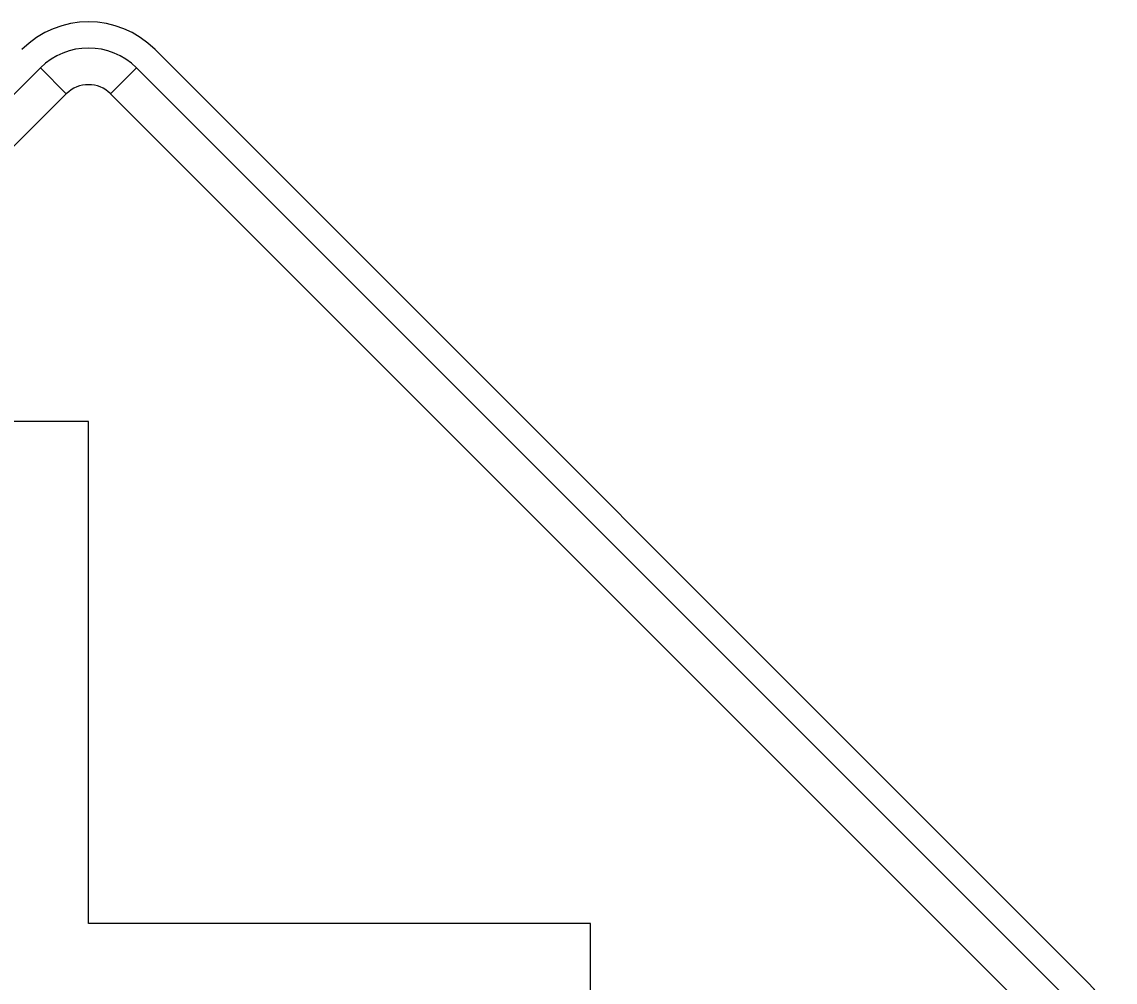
# Model space of a CAD drawing. Extents: x 1001568 to 1002149, y 1840825 to 1841423.
# Drawn here: x 1001948.676 to 1001950.852, y 1841084.645 to 1841086.556 of the extents above; entities that cross this region are included whole.
import ezdxf

# ---------------------------------------------------------------- set-up
doc = ezdxf.new("R2010")
doc.units = 0
doc.layers.add('SIGNS', color=7, linetype='Continuous')

msp = doc.modelspace()

# ---------------------------------------------------------------- linework, layer by layer
at = {"layer": 'SIGNS'}
for p, q in [((1001950.7975, 1841084.6453), (1001948.9413, 1841086.5015)), ((1001948.9413, 1841086.5015), (1001950.7975, 1841084.6453)), ((1001948.713, 1841086.4647), (1001948.7646, 1841086.4131)), ((1001948.8529, 1841086.4131), (1001948.9045, 1841086.4647)), ((1001948.809, 1841085.7613), (1001948.3095, 1841085.7613)), ((1001948.809, 1841084.7623), (1001948.809, 1841085.7613)), ((1001949.808, 1841084.7623), (1001948.809, 1841084.7623)), ((1001949.808, 1841084.2632), (1001949.808, 1841084.7623))]:
    msp.add_line(p, q, dxfattribs=at)
for points in [[(1001948.713, 1841086.4647), (1001946.8569, 1841084.6085), (1001946.9084, 1841084.557), (1001948.7646, 1841086.4131), (1001948.713, 1841086.4647), (1001948.713, 1841086.4647)], [(1001950.7607, 1841084.6085), (1001948.9045, 1841086.4647), (1001948.8529, 1841086.4131), (1001950.7091, 1841084.557), (1001950.7607, 1841084.6085), (1001950.7607, 1841084.6085)]]:
    msp.add_lwpolyline(points, close=True, dxfattribs=at)
for centre, radius, start, end in [((1001948.8088, 1841086.3689), 0.1875, 45, 134.9997), ((1001948.8088, 1841086.3689), 0.1875, 45, 134.9997), ((1001948.8088, 1841086.3689), 0.1354, 45, 134.9997), ((1001948.8088, 1841086.3689), 0.0625, 45, 134.9997), ((1001950.6649, 1841084.5128), 0.1875, 315.0002, 44.9998)]:
    msp.add_arc(centre, radius, start, end, dxfattribs=at)

doc.saveas('drawing.dxf')
